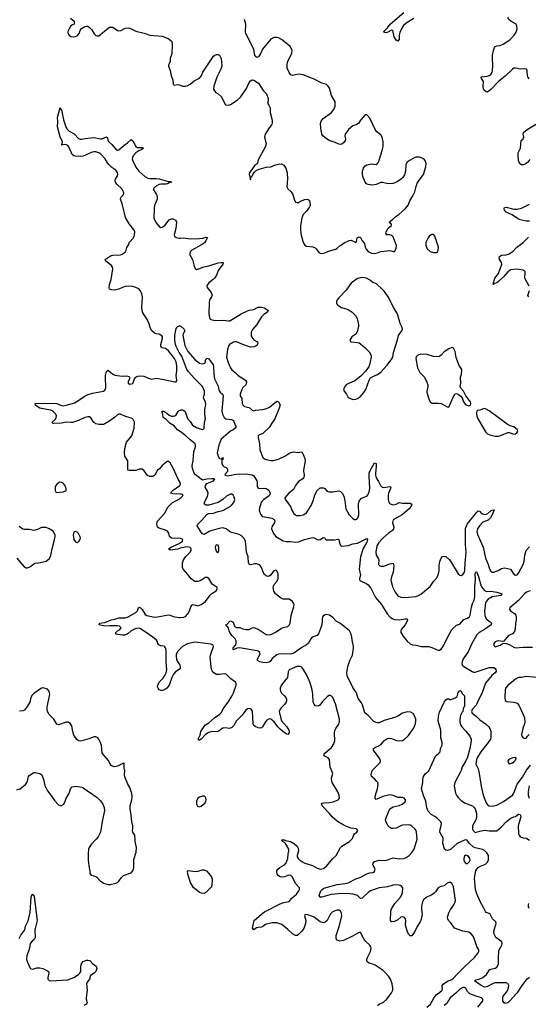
# Model space of a CAD drawing. Header units: inches. Extents: x 2134017 to 2292458, y 756222 to 916513.
# Tile 312 of 387: x 2247929 to 2254496, y 827865 to 840590. Entities that reach past the tile are written whole.
import ezdxf

# ---------------------------------------------------------------- set-up
doc = ezdxf.new("R2010")
doc.units = ezdxf.units.IN
doc.header["$MEASUREMENT"] = 0
for name, color, linetype in [('C2842', 7, 'Continuous'), ('C2843', 7, 'Continuous'), ('C2844', 7, 'Continuous'), ('C2852', 7, 'Continuous'), ('C2853', 7, 'Continuous'), ('C2854', 7, 'Continuous')]:
    doc.layers.add(name, color=color, linetype=linetype)

msp = doc.modelspace()

# ---------------------------------------------------------------- linework, layer by layer
at = {"layer": 'C2842', "color": 5}
for points, elevation in [([(2248915, 830000), (2248850, 829930), (2248827, 829893), (2248819, 829870), (2248811, 829810), (2248814, 829726), (2248826, 829630), (2248835, 829590), (2248835, 829555), (2248850, 829534), (2248910, 829516), (2248927, 829507), (2248970, 829460), (2249010, 829431), (2249070, 829415), (2249095, 829415), (2249170, 829429), (2249190, 829439), (2249210, 829457), (2249240, 829500), (2249270, 829528), (2249370, 829565), (2249390, 829590), (2249401, 829630), (2249403, 829737), (2249432, 829830), (2249437, 829890), (2249420, 829970), (2249418, 830000)], 320), ([(2247924, 828716), (2247943, 828757), (2247994, 828830), (2248004, 828876), (2248037, 828943), (2248063, 829050), (2248075, 829250), (2248090, 829288), (2248110, 829276), (2248116, 829256), (2248153, 828950), (2248126, 828830), (2248127, 828730), (2248116, 828704), (2248090, 828681), (2248066, 828650), (2248054, 828590), (2248021, 828490), (2248018, 828450), (2248022, 828430), (2248050, 828359), (2248070, 828330), (2248090, 828320), (2248110, 828322), (2248150, 828336), (2248190, 828338), (2248226, 828330), (2248290, 828300), (2248302, 828290), (2248306, 828270), (2248291, 828210), (2248291, 828190), (2248310, 828174), (2248330, 828168), (2248550, 828182), (2248630, 828210), (2248690, 828249), (2248707, 828270), (2248717, 828290), (2248719, 828350), (2248729, 828391), (2248750, 828418), (2248790, 828438), (2248810, 828437), (2248833, 828430), (2248870, 828393), (2248918, 828358), (2248927, 828330), (2248910, 828290), (2248892, 828268), (2248844, 828236), (2248832, 828190), (2248800, 828150), (2248792, 828130), (2248800, 828050), (2248789, 827950), (2248789, 827930), (2248798, 827890), (2248792, 827868), (2248758, 827850)], 280)]:
    msp.add_lwpolyline(points, dxfattribs=dict(at, elevation=elevation))
at = {"layer": 'C2843', "color": 5}
for points, elevation in [([(2249852, 840000), (2249850, 839990), (2249873, 839933), (2249885, 839870), (2249905, 839810), (2249910, 839756), (2249925, 839745), (2249970, 839750), (2249990, 839748), (2250000, 839744)], 320), ([(2250000, 834609), (2250000, 834610), (2249973, 834653), (2249910, 834796), (2249870, 834865), (2249850, 834879), (2249830, 834878), (2249810, 834864), (2249770, 834827), (2249735, 834785), (2249710, 834767), (2249675, 834705), (2249650, 834688), (2249630, 834685), (2249610, 834688), (2249580, 834700), (2249538, 834758), (2249510, 834779), (2249470, 834779), (2249430, 834764), (2249410, 834762), (2249342, 834762), (2249326, 834766), (2249327, 834890), (2249288, 834950), (2249280, 834990), (2249288, 835050), (2249310, 835130), (2249375, 835210), (2249406, 835310), (2249410, 835390), (2249390, 835430), (2249370, 835440), (2249285, 835465), (2249230, 835490), (2249210, 835491), (2249190, 835482), (2249153, 835447), (2249082, 835398), (2249030, 835366), (2249010, 835360), (2248950, 835358), (2248910, 835367), (2248886, 835386), (2248846, 835446), (2248830, 835456), (2248810, 835459), (2248770, 835447), (2248690, 835408), (2248610, 835386), (2248590, 835383), (2248530, 835388), (2248470, 835374), (2248366, 835370), (2248355, 835375), (2248349, 835390), (2248390, 835427), (2248402, 835450), (2248403, 835470), (2248395, 835490), (2248375, 835515), (2248353, 835533), (2248325, 835545), (2248189, 835570), (2248154, 835590), (2248134, 835610), (2248128, 835630), (2248147, 835633), (2248270, 835628), (2248365, 835635), (2248410, 835630), (2248470, 835603), (2248490, 835600), (2248530, 835606), (2248641, 835639), (2248760, 835720), (2248812, 835748), (2248870, 835763), (2249013, 835787), (2249030, 835800), (2249040, 835830), (2249042, 835870), (2249036, 835930), (2249038, 835990), (2249050, 836045), (2249070, 836059), (2249131, 836010), (2249156, 835996), (2249250, 835984), (2249310, 835986), (2249337, 835977), (2249346, 835970), (2249348, 835950), (2249330, 835910), (2249331, 835891), (2249350, 835878), (2249391, 835890), (2249411, 835949), (2249430, 835970), (2249456, 835984), (2249490, 835989), (2249530, 835984), (2249590, 835956), (2249630, 835946), (2249690, 835958), (2249790, 835940), (2249930, 835908), (2249950, 835911), (2249957, 835930), (2249950, 835990), (2249958, 836050), (2249959, 836110), (2249948, 836170), (2249927, 836210), (2249850, 836311), (2249830, 836329), (2249810, 836339), (2249768, 836348), (2249758, 836358), (2249753, 836370), (2249752, 836390), (2249772, 836472), (2249772, 836490), (2249765, 836505), (2249730, 836525), (2249690, 836530), (2249670, 836539), (2249636, 836570), (2249617, 836597), (2249599, 836659), (2249576, 836716), (2249516, 836810), (2249506, 836870), (2249513, 837010), (2249505, 837050), (2249486, 837090), (2249466, 837110), (2249429, 837129), (2249390, 837141), (2249350, 837147), (2249297, 837143), (2249267, 837133), (2249210, 837105), (2249150, 837093), (2249110, 837097), (2249090, 837109), (2249085, 837125), (2249087, 837167), (2249108, 837232), (2249125, 837315), (2249130, 837370), (2249126, 837390), (2249114, 837414), (2249043, 837470), (2249033, 837490), (2249110, 837541), (2249133, 837547), (2249230, 837552), (2249250, 837559), (2249290, 837585), (2249305, 837610), (2249313, 837647), (2249331, 837670), (2249346, 837714), (2249398, 837770), (2249409, 837790), (2249413, 837810), (2249414, 837850), (2249408, 837870), (2249341, 837950), (2249294, 838034), (2249284, 838090), (2249252, 838210), (2249229, 838270), (2249234, 838290), (2249269, 838330), (2249272, 838350), (2249267, 838370), (2249250, 838399), (2249183, 838463), (2249168, 838490), (2249163, 838510), (2249166, 838530), (2249190, 838571), (2249194, 838590), (2249190, 838615), (2249170, 838645), (2249119, 838679), (2249079, 838719), (2249061, 838741), (2249032, 838792), (2248978, 838850), (2248950, 838868), (2248910, 838881), (2248890, 838882), (2248864, 838876), (2248750, 838827), (2248710, 838821), (2248645, 838825), (2248629, 838829), (2248608, 838848), (2248565, 838945), (2248550, 838963), (2248530, 838972), (2248505, 838975), (2248470, 838968), (2248479, 838981), (2248481, 839010), (2248450, 839076), (2248416, 839204), (2248420, 839270), (2248415, 839330), (2248435, 839390), (2248450, 839454), (2248462, 839430), (2248470, 839425), (2248495, 839295), (2248519, 839219), (2248537, 839177), (2248567, 839147), (2248633, 839113), (2248690, 839053), (2248710, 839045), (2248730, 839045), (2248770, 839055), (2248890, 839067), (2248971, 839049), (2248990, 839052), (2249050, 839075), (2249061, 839061), (2249068, 839030), (2249082, 839010), (2249117, 838977), (2249170, 838915), (2249190, 838903), (2249210, 838908), (2249275, 838965), (2249323, 838997), (2249370, 839042), (2249390, 839025), (2249430, 838949), (2249450, 838940), (2249510, 838938), (2249526, 838930), (2249508, 838910), (2249466, 838894), (2249430, 838870), (2249394, 838830), (2249386, 838810), (2249383, 838790), (2249390, 838765), (2249430, 838684), (2249468, 838630), (2249543, 838563), (2249582, 838542), (2249610, 838537), (2249690, 838539), (2249730, 838535), (2249850, 838499), (2249878, 838498), (2249891, 838491), (2249857, 838483), (2249839, 838470), (2249816, 838464), (2249750, 838463), (2249730, 838458), (2249684, 838436), (2249657, 838410), (2249655, 838390), (2249695, 838330), (2249705, 838305), (2249703, 838270), (2249671, 838189), (2249665, 838150), (2249663, 838030), (2249670, 838002), (2249690, 837963), (2249730, 837915), (2249750, 837905), (2249770, 837907), (2249804, 837930), (2249858, 838002), (2249890, 838017), (2249910, 838018), (2249940, 838000), (2249948, 837988), (2249952, 837972), (2249946, 837890), (2249923, 837810), (2249927, 837790), (2249950, 837774), (2249990, 837766), (2250000, 837767)], 280), ([(2250000, 836273), (2249989, 836290), (2249950, 836366), (2249941, 836390), (2249931, 836450), (2249934, 836514), (2249950, 836598), (2249970, 836623), (2249990, 836634), (2250000, 836633)], 260), ([(2250000, 835266), (2249967, 835290), (2249922, 835342), (2249870, 835370), (2249822, 835422), (2249782, 835450), (2249778, 835490), (2249767, 835513), (2249769, 835531), (2249790, 835531), (2249800, 835520), (2249830, 835506), (2249859, 835479), (2249888, 835468), (2249910, 835466), (2249931, 835469), (2249950, 835482), (2249974, 835526), (2249990, 835540), (2250000, 835544)], 260), ([(2250000, 834458), (2249910, 834463), (2249882, 834470), (2249890, 834490), (2249910, 834510), (2249995, 834570), (2250000, 834580)], 280), ([(2250000, 833885), (2249889, 833890), (2249863, 833910), (2249854, 833954), (2249838, 833978), (2249813, 833993), (2249730, 834018), (2249710, 834030), (2249700, 834070), (2249708, 834110), (2249798, 834210), (2249841, 834290), (2249902, 834350), (2249970, 834385), (2250000, 834405)], 280), ([(2247890, 833631), (2247990, 833514), (2248010, 833504), (2248030, 833504), (2248070, 833524), (2248110, 833559), (2248130, 833567), (2248170, 833571), (2248270, 833594), (2248314, 833626), (2248332, 833668), (2248348, 833750), (2248376, 833850), (2248386, 833910), (2248385, 833930), (2248369, 833969), (2248359, 833979), (2248310, 834009), (2248270, 834026), (2248250, 834029), (2248210, 834026), (2248157, 834003), (2248110, 833990), (2248050, 834002), (2247990, 834000), (2247970, 834007), (2247921, 834041)], 320), ([(2250000, 833758), (2249970, 833749), (2249870, 833733), (2249850, 833750), (2249874, 833770), (2249996, 833824), (2250000, 833827)], 280), ([(2250000, 832209), (2249987, 832190), (2249940, 832160), (2249913, 832130), (2249893, 832090), (2249857, 831990), (2249827, 831950), (2249790, 831927), (2249770, 831921), (2249750, 831922), (2249730, 831930), (2249715, 831950), (2249710, 831970), (2249712, 831990), (2249730, 832030), (2249780, 832080), (2249805, 832115), (2249821, 832150), (2249828, 832190), (2249821, 832290), (2249820, 832440), (2249813, 832473), (2249805, 832485), (2249793, 832493), (2249750, 832500), (2249726, 832510), (2249712, 832530), (2249708, 832550), (2249695, 832570), (2249650, 832610), (2249550, 832680), (2249490, 832719), (2249470, 832727), (2249430, 832720), (2249394, 832706), (2249367, 832690), (2249330, 832656), (2249310, 832646), (2249283, 832637), (2249250, 832635), (2249169, 832650), (2249171, 832670), (2249190, 832690), (2249222, 832710), (2249237, 832730), (2249217, 832750), (2249190, 832755), (2249090, 832757), (2249030, 832750), (2248954, 832770), (2248958, 832790), (2249030, 832800), (2249110, 832834), (2249158, 832842), (2249210, 832858), (2249290, 832860), (2249328, 832872), (2249430, 832930), (2249450, 832950), (2249463, 832990), (2249470, 832999), (2249490, 832987), (2249510, 832967), (2249550, 832903), (2249570, 832892), (2249670, 832868), (2249710, 832872), (2249850, 832898), (2249870, 832895), (2249910, 832878), (2249990, 832864), (2250000, 832865)], 280), ([(2250000, 832461), (2249969, 832430), (2249951, 832390), (2249949, 832370), (2249955, 832315), (2249995, 832250), (2250000, 832238)], 280), ([(2249418, 830000), (2249414, 830050), (2249390, 830088), (2249384, 830110), (2249389, 830131), (2249389, 830171), (2249375, 830230), (2249369, 830310), (2249354, 830390), (2249357, 830430), (2249377, 830510), (2249380, 830550), (2249377, 830590), (2249350, 830669), (2249325, 830710), (2249286, 830806), (2249283, 830830), (2249286, 830890), (2249279, 830910), (2249277, 830977), (2249270, 830988), (2249262, 830978), (2249190, 830944), (2249150, 830935), (2249121, 830941), (2249110, 830950), (2249097, 830970), (2249077, 831017), (2248993, 831110), (2248984, 831210), (2248974, 831250), (2248952, 831290), (2248932, 831312), (2248910, 831321), (2248890, 831321), (2248823, 831297), (2248732, 831272), (2248710, 831268), (2248690, 831270), (2248666, 831286), (2248630, 831344), (2248616, 831390), (2248603, 831463), (2248584, 831490), (2248554, 831510), (2248531, 831511), (2248430, 831478), (2248410, 831487), (2248368, 831550), (2248308, 831610), (2248288, 831648), (2248283, 831670), (2248284, 831710), (2248318, 831870), (2248310, 831914), (2248290, 831938), (2248230, 831954), (2248210, 831951), (2248110, 831880), (2248090, 831860), (2248072, 831830), (2248058, 831770), (2248026, 831714), (2247990, 831666), (2247970, 831657), (2247927, 831653)], 320), ([(2247890, 830635), (2247937, 830650), (2248007, 830710), (2248021, 830730), (2248031, 830750), (2248041, 830810), (2248050, 830823), (2248110, 830859), (2248130, 830861), (2248190, 830850), (2248215, 830830), (2248238, 830770), (2248254, 830694), (2248290, 830626), (2248333, 830570), (2248378, 830498), (2248430, 830443), (2248450, 830435), (2248470, 830434), (2248497, 830450), (2248518, 830490), (2248530, 830530), (2248567, 830590), (2248586, 830650), (2248606, 830674), (2248650, 830683), (2248730, 830673), (2248750, 830664), (2248930, 830537), (2248974, 830494), (2249004, 830450), (2249020, 830410), (2249022, 830370), (2248992, 830230), (2248972, 830088), (2248942, 830030), (2248915, 830000)], 320)]:
    msp.add_lwpolyline(points, dxfattribs=dict(at, elevation=elevation))
at = {"layer": 'C2843', "color": 5, "elevation": 320}
for points in [[(2248448, 834612), (2248411, 834590), (2248397, 834570), (2248387, 834550), (2248385, 834505), (2248391, 834490), (2248410, 834479), (2248490, 834487), (2248510, 834495), (2248529, 834510), (2248531, 834530), (2248510, 834575), (2248490, 834598), (2248470, 834609)], [(2248650, 833974), (2248634, 833970), (2248624, 833956), (2248618, 833930), (2248630, 833874), (2248650, 833842), (2248670, 833832), (2248690, 833842), (2248698, 833850), (2248715, 833890), (2248710, 833906), (2248688, 833950), (2248670, 833968)]]:
    msp.add_lwpolyline(points, close=True, dxfattribs=at)
at = {"layer": 'C2844', "color": 5, "elevation": 320}
msp.add_lwpolyline([(2248585, 840610), (2248632, 840570), (2248634, 840530), (2248610, 840522), (2248590, 840509), (2248570, 840482), (2248550, 840438), (2248550, 840422), (2248559, 840399), (2248570, 840383), (2248590, 840371), (2248630, 840368), (2248650, 840371), (2248670, 840381), (2248696, 840410), (2248709, 840451), (2248726, 840474), (2248770, 840501), (2248790, 840506), (2248810, 840505), (2248832, 840490), (2248860, 840460), (2248890, 840406), (2248910, 840386), (2248930, 840379), (2248950, 840383), (2248970, 840394), (2249030, 840447), (2249090, 840491), (2249130, 840495), (2249190, 840451), (2249206, 840446), (2249235, 840450), (2249290, 840478), (2249330, 840483), (2249350, 840479), (2249430, 840443), (2249535, 840415), (2249610, 840390), (2249770, 840376), (2249848, 840348), (2249860, 840340), (2249891, 840310), (2249899, 840290), (2249899, 840270), (2249892, 840148), (2249870, 840090), (2249870, 840050), (2249853, 840010), (2249852, 840000)], dxfattribs=at)
at = {"layer": 'C2852', "color": 5}
for points, elevation in [([(2252550, 827850), (2252571, 827869), (2252625, 827895), (2252671, 827930), (2252728, 828012), (2252745, 828050), (2252748, 828072), (2252740, 828130), (2252715, 828190), (2252690, 828230), (2252642, 828282), (2252621, 828301), (2252519, 828370), (2252474, 828390), (2252439, 828399), (2252421, 828410), (2252412, 828430), (2252412, 828450), (2252418, 828470), (2252459, 828550), (2252467, 828590), (2252461, 828610), (2252448, 828630), (2252398, 828678), (2252373, 828710), (2252330, 828794), (2252310, 828793), (2252219, 828741), (2252110, 828692), (2252063, 828683), (2252050, 828684), (2252030, 828693), (2252017, 828717), (2252014, 828754), (2252056, 828884), (2252088, 829010), (2252085, 829045), (2252071, 829071), (2252050, 829081), (2252030, 829082), (2251990, 829071), (2251964, 829056), (2251944, 829036), (2251898, 828950), (2251873, 828927), (2251850, 828920), (2251810, 828930), (2251731, 828991), (2251710, 829000), (2251635, 829025), (2251610, 829023), (2251608, 829010), (2251622, 828950), (2251618, 828910), (2251608, 828872), (2251596, 828844), (2251570, 828810), (2251530, 828766), (2251510, 828756), (2251490, 828756), (2251450, 828776), (2251392, 828832), (2251315, 828895), (2251250, 828918), (2251190, 828918), (2251117, 828903), (2251103, 828897), (2251070, 828870), (2251050, 828861), (2251010, 828860), (2250985, 828855), (2250950, 828830), (2250933, 828850), (2250957, 828950), (2251050, 829032), (2251090, 829062), (2251290, 829162), (2251339, 829181), (2251410, 829194), (2251444, 829236), (2251505, 829290), (2251533, 829330), (2251541, 829350), (2251542, 829370), (2251490, 829428), (2251452, 829510), (2251430, 829529), (2251410, 829533), (2251390, 829531), (2251347, 829513), (2251310, 829507), (2251290, 829512), (2251270, 829527), (2251255, 829550), (2251249, 829570), (2251250, 829590), (2251261, 829610), (2251288, 829632), (2251350, 829669), (2251370, 829694), (2251389, 829750), (2251395, 829805), (2251406, 829850), (2251403, 829870), (2251363, 829943), (2251350, 829958), (2251324, 829970), (2251315, 829990), (2251350, 829992), (2251363, 829983), (2251424, 829970), (2251479, 829939), (2251510, 829911), (2251524, 829884), (2251530, 829850), (2251512, 829790), (2251513, 829770), (2251524, 829750), (2251544, 829730), (2251570, 829710), (2251610, 829690), (2251710, 829658), (2251770, 829625), (2251810, 829612), (2251850, 829622), (2251892, 829650), (2251974, 829750), (2252016, 829790), (2252070, 829891), (2252089, 829910), (2252186, 829970), (2252209, 829990), (2252218, 830000)], 280), ([(2253187, 827830), (2253231, 827869), (2253274, 827946), (2253305, 827990), (2253350, 828017), (2253385, 828050), (2253389, 828070), (2253383, 828090), (2253384, 828110), (2253395, 828125), (2253454, 828166), (2253510, 828186), (2253530, 828202), (2253580, 828260), (2253670, 828350), (2253802, 828470), (2253850, 828530), (2253856, 828550), (2253855, 828570), (2253830, 828614), (2253797, 828717), (2253785, 828745), (2253758, 828778), (2253730, 828797), (2253650, 828811), (2253543, 828850), (2253497, 828917), (2253466, 828950), (2253455, 828970), (2253452, 828992), (2253470, 829047), (2253490, 829090), (2253535, 829150), (2253553, 829190), (2253554, 829210), (2253535, 829355), (2253528, 829390), (2253510, 829426), (2253490, 829440), (2253470, 829440), (2253449, 829431), (2253410, 829395), (2253357, 829383), (2253331, 829370), (2253299, 829321), (2253280, 829300), (2253250, 829281), (2253175, 829245), (2253144, 829216), (2253129, 829190), (2253116, 829130), (2253117, 829090), (2253127, 829030), (2253109, 828950), (2253101, 828930), (2253063, 828870), (2253030, 828806), (2252990, 828749), (2252970, 828749), (2252950, 828773), (2252930, 828813), (2252911, 828889), (2252913, 828953), (2252909, 828970), (2252891, 828991), (2252870, 828996), (2252850, 828990), (2252810, 828956), (2252770, 828937), (2252730, 828933), (2252718, 828950), (2252722, 829070), (2252730, 829101), (2252773, 829170), (2252845, 829250), (2252857, 829270), (2252872, 829310), (2252875, 829370), (2252864, 829390), (2252842, 829402), (2252827, 829407), (2252770, 829408), (2252678, 829382), (2252570, 829372), (2252458, 829330), (2252430, 829311), (2252370, 829253), (2252350, 829239), (2252330, 829232), (2252291, 829270), (2252277, 829277), (2252230, 829289), (2252190, 829293), (2252090, 829296), (2251950, 829283), (2251830, 829250), (2251809, 829250), (2251794, 829270), (2251816, 829330), (2251833, 829350), (2251855, 829365), (2252027, 829413), (2252130, 829425), (2252170, 829435), (2252270, 829487), (2252332, 829510), (2252409, 829551), (2252450, 829565), (2252490, 829570), (2252510, 829583), (2252520, 829610), (2252490, 829670), (2252492, 829690), (2252510, 829710), (2252570, 829730), (2252650, 829724), (2252750, 829758), (2252830, 829744), (2252889, 829751), (2252918, 829762), (2252958, 829790), (2252993, 829827), (2253024, 829870), (2253061, 829999), (2253061, 830000)], 260), ([(2254512, 828210), (2254470, 828181), (2254412, 828108), (2254349, 828010), (2254250, 827902), (2254230, 827886), (2254198, 827878), (2254184, 827884), (2254167, 827907), (2254165, 827950), (2254170, 827970), (2254216, 828024), (2254237, 828063), (2254245, 828110), (2254233, 828133), (2254210, 828142), (2254070, 828145), (2254044, 828136), (2253959, 828090), (2253930, 828089), (2253889, 828109), (2253803, 828170), (2253820, 828180), (2253870, 828195), (2253910, 828212), (2253957, 828250), (2253995, 828310), (2254010, 828319), (2254070, 828333), (2254090, 828346), (2254100, 828360), (2254113, 828390), (2254109, 828470), (2254116, 828550), (2254121, 828570), (2254153, 828630), (2254157, 828650), (2254152, 828672), (2254075, 828730), (2254053, 828770), (2254052, 828810), (2254083, 828910), (2254078, 828930), (2254032, 828972), (2254002, 829030), (2253990, 829040), (2253953, 829053), (2253943, 829063), (2253922, 829110), (2253874, 829194), (2253830, 829295), (2253813, 829350), (2253803, 829490), (2253809, 829550), (2253820, 829590), (2253830, 829610), (2253850, 829632), (2253879, 829650), (2253942, 829678), (2253964, 829696), (2253981, 829730), (2253981, 829790), (2253962, 829822), (2253932, 829852), (2253905, 829865), (2253810, 829887), (2253790, 829897), (2253731, 829950), (2253706, 829986), (2253691, 829991), (2253670, 829985), (2253578, 829942), (2253490, 829865), (2253450, 829855), (2253430, 829858), (2253413, 829870), (2253394, 829950), (2253397, 830000)], 240), ([(2254489, 830000), (2254510, 829987)], 240), ([(2254498, 829170), (2254492, 829150), (2254492, 829130), (2254501, 829110)], 240), ([(2253843, 827830), (2253907, 827910), (2253909, 827930), (2253902, 827942), (2253891, 827951), (2253810, 827975), (2253742, 828002), (2253712, 828030), (2253690, 828071), (2253670, 828083), (2253650, 828083), (2253610, 828060), (2253560, 828010), (2253489, 827950), (2253464, 827916), (2253446, 827874), (2253410, 827849)], 260)]:
    msp.add_lwpolyline(points, dxfattribs=dict(at, elevation=elevation))
for points, elevation in [([(2253690, 829793), (2253670, 829779), (2253662, 829750), (2253662, 829730), (2253670, 829705), (2253690, 829685), (2253710, 829686), (2253735, 829710), (2253744, 829730), (2253742, 829750), (2253730, 829770), (2253710, 829786)], 260), ([(2250310, 829600), (2250282, 829598), (2250230, 829581), (2250190, 829576), (2250110, 829589), (2250093, 829587), (2250095, 829550), (2250121, 829470), (2250136, 829430), (2250162, 829390), (2250250, 829314), (2250270, 829305), (2250310, 829301), (2250342, 829318), (2250411, 829390), (2250416, 829410), (2250417, 829477), (2250410, 829510), (2250394, 829534), (2250350, 829585)], 320)]:
    msp.add_lwpolyline(points, close=True, dxfattribs=dict(at, elevation=elevation))
at = {"layer": 'C2853', "color": 5}
for points, elevation in [([(2250000, 839744), (2250032, 839732), (2250070, 839730), (2250090, 839736), (2250130, 839758), (2250180, 839800), (2250250, 839836), (2250270, 839858), (2250295, 839910), (2250353, 840000)], 320), ([(2250538, 840000), (2250539, 839990), (2250525, 839950), (2250474, 839846), (2250436, 839730), (2250432, 839692), (2250443, 839670), (2250461, 839650), (2250490, 839633), (2250530, 839596), (2250588, 839488), (2250626, 839486), (2250650, 839494), (2250738, 839550), (2250778, 839590), (2250858, 839702), (2250890, 839778), (2250910, 839801), (2250930, 839811), (2250951, 839810), (2251011, 839770), (2251074, 839674), (2251116, 839630), (2251138, 839570), (2251137, 839543), (2251127, 839510), (2251145, 839485), (2251161, 839450), (2251163, 839390), (2251188, 839290), (2251190, 839250), (2251182, 839230), (2251149, 839191), (2251099, 839110), (2251091, 839070), (2251110, 838990), (2251108, 838970), (2251097, 838943), (2251010, 838778), (2251001, 838739), (2250993, 838727), (2250966, 838710), (2250895, 838610), (2250891, 838590), (2250905, 838550), (2250905, 838530), (2250910, 838522), (2250912, 838550), (2250930, 838568), (2250942, 838598), (2250959, 838621), (2250981, 838639), (2251023, 838657), (2251110, 838682), (2251170, 838687), (2251230, 838714), (2251270, 838722), (2251310, 838728), (2251338, 838710), (2251364, 838670), (2251382, 838610), (2251385, 838535), (2251379, 838430), (2251390, 838405), (2251428, 838370), (2251455, 838330), (2251471, 838270), (2251490, 838231), (2251510, 838225), (2251530, 838228), (2251556, 838244), (2251610, 838266), (2251650, 838271), (2251670, 838251), (2251677, 838230), (2251679, 838190), (2251671, 838170), (2251630, 838115), (2251587, 838073), (2251570, 838030), (2251556, 837924), (2251555, 837870), (2251564, 837804), (2251590, 837710), (2251610, 837676), (2251630, 837664), (2251714, 837654), (2251743, 837643), (2251763, 837623), (2251790, 837583), (2251810, 837573), (2251830, 837570), (2251870, 837576), (2251930, 837603), (2252010, 837626), (2252030, 837636), (2252065, 837670), (2252128, 837712), (2252184, 837736), (2252210, 837739), (2252270, 837711), (2252277, 837723), (2252287, 837770), (2252310, 837784), (2252330, 837776), (2252350, 837731), (2252379, 837699), (2252391, 837650), (2252404, 837624), (2252430, 837596), (2252470, 837571), (2252512, 837568), (2252550, 837576), (2252590, 837594), (2252706, 837606), (2252739, 837599), (2252750, 837592), (2252770, 837592), (2252790, 837632), (2252795, 837670), (2252765, 837750), (2252750, 837782), (2252730, 837802), (2252710, 837808), (2252668, 837810), (2252658, 837830), (2252662, 837850), (2252685, 837895), (2252710, 837911), (2252729, 837930), (2252728, 837948), (2252710, 837958), (2252705, 837970), (2252719, 837990), (2252738, 838002), (2252789, 838050), (2252826, 838074), (2252910, 838148), (2252946, 838194), (2252968, 838250), (2253006, 838314), (2253030, 838365), (2253047, 838433), (2253063, 838477), (2253085, 838515), (2253131, 838570), (2253141, 838590), (2253172, 838690), (2253175, 838730), (2253162, 838770), (2253145, 838790), (2253090, 838811), (2253050, 838813), (2253030, 838808), (2252970, 838776), (2252930, 838748), (2252918, 838730), (2252914, 838710), (2252910, 838630), (2252897, 838583), (2252875, 838550), (2252854, 838530), (2252793, 838490), (2252750, 838474), (2252710, 838469), (2252670, 838472), (2252610, 838486), (2252590, 838484), (2252530, 838459), (2252490, 838453), (2252430, 838459), (2252408, 838470), (2252390, 838490), (2252380, 838510), (2252365, 838550), (2252355, 838590), (2252356, 838630), (2252368, 838670), (2252390, 838700), (2252410, 838714), (2252470, 838726), (2252530, 838719), (2252550, 838730), (2252563, 838750), (2252575, 838785), (2252610, 838899), (2252621, 838950), (2252620, 839010), (2252610, 839070), (2252590, 839100), (2252541, 839141), (2252517, 839170), (2252450, 839318), (2252410, 839359), (2252390, 839359), (2252330, 839290), (2252305, 839250), (2252283, 839237), (2252230, 839218), (2252175, 839170), (2252133, 839110), (2252128, 839090), (2252135, 839050), (2252131, 839030), (2252110, 838999), (2252090, 838981), (2252070, 838976), (2252050, 838981), (2252003, 839003), (2251924, 839030), (2251890, 839050), (2251844, 839090), (2251830, 839110), (2251815, 839190), (2251813, 839247), (2251822, 839278), (2251847, 839313), (2251956, 839390), (2251984, 839430), (2252002, 839470), (2252000, 839530), (2251956, 839610), (2251930, 839704), (2251912, 839732), (2251890, 839750), (2251828, 839768), (2251730, 839822), (2251590, 839876), (2251530, 839884), (2251450, 839867), (2251430, 839875), (2251410, 839905), (2251384, 839964), (2251381, 840000)], 320), ([(2254507, 839827), (2254491, 839851), (2254485, 839870), (2254481, 839930), (2254471, 839951), (2254450, 839956), (2254390, 839952), (2254330, 839963), (2254310, 839962), (2254290, 839950), (2254199, 839861), (2254109, 839791), (2254010, 839688), (2253970, 839654), (2253950, 839656), (2253921, 839681), (2253916, 839690), (2253911, 839730), (2253918, 839790), (2253890, 839830), (2253889, 839850), (2253970, 839860), (2253990, 839867), (2254010, 839883), (2254028, 839910), (2254034, 839930), (2254038, 840000)], 280), ([(2254516, 838784), (2254491, 838749), (2254470, 838730), (2254435, 838715), (2254410, 838713), (2254388, 838728), (2254368, 838770), (2254365, 838830), (2254367, 838867), (2254394, 838930), (2254403, 839030), (2254431, 839050), (2254438, 839070), (2254428, 839110), (2254434, 839130), (2254479, 839170), (2254630, 839260)], 280), ([(2254510, 837987), (2254470, 837986), (2254390, 838001), (2254369, 838010), (2254288, 838068), (2254210, 838104), (2254190, 838130), (2254185, 838150), (2254190, 838164), (2254210, 838166), (2254310, 838141), (2254350, 838141), (2254410, 838155), (2254510, 838205)], 280), ([(2250000, 837767), (2250050, 837769), (2250130, 837757), (2250250, 837762), (2250294, 837766), (2250337, 837777), (2250355, 837775), (2250333, 837730), (2250313, 837707), (2250278, 837682), (2250150, 837611), (2250132, 837590), (2250126, 837574), (2250125, 837550), (2250158, 837490), (2250183, 837403), (2250195, 837375), (2250210, 837362), (2250230, 837364), (2250305, 837395), (2250370, 837409), (2250490, 837447), (2250530, 837453), (2250554, 837450), (2250552, 837430), (2250492, 837348), (2250470, 837290), (2250450, 837255), (2250428, 837232), (2250370, 837190), (2250346, 837150), (2250348, 837130), (2250402, 837062), (2250414, 837030), (2250407, 837010), (2250381, 836970), (2250374, 836926), (2250369, 836790), (2250380, 836740), (2250390, 836721), (2250410, 836710), (2250463, 836703), (2250550, 836707), (2250630, 836696), (2250641, 836699), (2250790, 836788), (2250870, 836828), (2250890, 836835), (2250950, 836843), (2250990, 836866), (2251010, 836873), (2251054, 836874), (2251088, 836868), (2251136, 836830), (2251127, 836810), (2251082, 836778), (2251052, 836748), (2250990, 836650), (2250936, 836584), (2250919, 836550), (2250919, 836510), (2250926, 836486), (2250950, 836454), (2250991, 836430), (2250999, 836419), (2251003, 836410), (2250995, 836385), (2250978, 836370), (2250958, 836362), (2250910, 836359), (2250830, 836382), (2250730, 836425), (2250710, 836428), (2250690, 836424), (2250639, 836390), (2250627, 836370), (2250613, 836327), (2250601, 836230), (2250619, 836159), (2250650, 836090), (2250666, 836066), (2250711, 836031), (2250750, 835990), (2250843, 835930), (2250859, 835910), (2250847, 835870), (2250810, 835836), (2250795, 835810), (2250775, 835750), (2250776, 835730), (2250795, 835695), (2250803, 835630), (2250811, 835611), (2250830, 835590), (2250890, 835576), (2250930, 835544), (2250950, 835537), (2250975, 835545), (2251070, 835554), (2251115, 835565), (2251156, 835584), (2251250, 835661), (2251270, 835651), (2251290, 835611), (2251281, 835570), (2251222, 835430), (2251183, 835377), (2251156, 835324), (2251070, 835242), (2251018, 835222), (2251009, 835211), (2251008, 835190), (2251024, 835110), (2251029, 835030), (2251070, 834930), (2251090, 834914), (2251113, 834907), (2251170, 834895), (2251205, 834895), (2251270, 834910), (2251351, 834949), (2251418, 834990), (2251466, 835006), (2251523, 834997), (2251570, 835005), (2251590, 834972), (2251610, 834918), (2251614, 834890), (2251593, 834770), (2251593, 834750), (2251604, 834710), (2251603, 834690), (2251595, 834670), (2251583, 834657), (2251530, 834620), (2251510, 834599), (2251489, 834570), (2251463, 834517), (2251404, 834470), (2251354, 834410), (2251357, 834390), (2251381, 834361), (2251428, 834290), (2251444, 834250), (2251470, 834209), (2251490, 834190), (2251504, 834184), (2251550, 834182), (2251590, 834193), (2251630, 834217), (2251650, 834241), (2251693, 834310), (2251718, 834370), (2251740, 834450), (2251770, 834504), (2251810, 834538), (2251850, 834540), (2251867, 834530), (2251890, 834505), (2251910, 834493), (2251930, 834488), (2251970, 834488), (2252050, 834500), (2252072, 834492), (2252092, 834472), (2252113, 834433), (2252129, 834370), (2252141, 834270), (2252181, 834190), (2252230, 834142), (2252250, 834130), (2252270, 834130), (2252284, 834136), (2252295, 834150), (2252307, 834190), (2252304, 834330), (2252313, 834367), (2252338, 834402), (2252364, 834416), (2252410, 834430), (2252430, 834454), (2252443, 834490), (2252449, 834530), (2252439, 834690), (2252442, 834730), (2252450, 834754), (2252510, 834864), (2252530, 834856), (2252533, 834813), (2252521, 834730), (2252522, 834702), (2252533, 834670), (2252562, 834622), (2252587, 834570), (2252609, 834549), (2252630, 834545), (2252710, 834558), (2252721, 834550), (2252718, 834530), (2252692, 834470), (2252686, 834446), (2252687, 834387), (2252695, 834355), (2252702, 834342), (2252713, 834333), (2252750, 834322), (2252790, 834328), (2252830, 834351), (2252870, 834342), (2252970, 834340), (2252991, 834330), (2252987, 834310), (2252957, 834270), (2252869, 834191), (2252750, 834125), (2252743, 834090), (2252758, 834030), (2252754, 834006), (2252743, 833990), (2252690, 833956), (2252617, 833890), (2252566, 833834), (2252542, 833790), (2252526, 833710), (2252533, 833670), (2252558, 833630), (2252564, 833610), (2252563, 833550), (2252577, 833530), (2252590, 833526), (2252630, 833527), (2252710, 833559), (2252750, 833566), (2252761, 833530), (2252750, 833450), (2252730, 833390), (2252722, 833350), (2252728, 833310), (2252748, 833252), (2252775, 833190), (2252810, 833146), (2252850, 833127), (2252903, 833123), (2253043, 833137), (2253070, 833144), (2253110, 833166), (2253230, 833264), (2253270, 833328), (2253310, 833373), (2253331, 833410), (2253346, 833466), (2253346, 833534), (2253353, 833587), (2253370, 833630), (2253390, 833654), (2253410, 833656), (2253430, 833651), (2253474, 833614), (2253493, 833590), (2253591, 833430), (2253610, 833411), (2253630, 833405), (2253650, 833418), (2253670, 833452), (2253675, 833470), (2253679, 833570), (2253691, 833651), (2253693, 833710), (2253684, 833810), (2253683, 833990), (2253686, 834014), (2253706, 834070), (2253830, 834227), (2253850, 834241), (2253870, 834232), (2253892, 834210), (2253930, 834197), (2253950, 834199), (2253972, 834208), (2254010, 834242), (2254030, 834253), (2254055, 834255), (2254030, 834190), (2254008, 834150), (2253977, 834123), (2253910, 834094), (2253865, 834050), (2253839, 834010), (2253830, 833970), (2253842, 833930), (2253914, 833774), (2253942, 833630), (2253978, 833550), (2253993, 833493), (2254010, 833462), (2254030, 833450), (2254050, 833450), (2254105, 833470), (2254150, 833498), (2254190, 833508), (2254268, 833488), (2254310, 833425), (2254330, 833411), (2254350, 833415), (2254370, 833435), (2254431, 833550), (2254442, 833590), (2254450, 833671), (2254468, 833732), (2254510, 833779)], 280), ([(2254507, 837147), (2254453, 837250), (2254452, 837272), (2254457, 837310), (2254454, 837334), (2254445, 837345), (2254430, 837353), (2254345, 837365), (2254270, 837356), (2254230, 837329), (2254180, 837270), (2254110, 837208), (2254090, 837191), (2254060, 837180), (2254046, 837166), (2254044, 837170), (2254064, 837250), (2254110, 837310), (2254153, 837430), (2254150, 837450), (2254122, 837490), (2254118, 837510), (2254123, 837530), (2254150, 837547), (2254210, 837550), (2254250, 837564), (2254300, 837600), (2254347, 837650), (2254397, 837683), (2254428, 837710), (2254499, 837781)], 280), ([(2254504, 837010), (2254490, 837026), (2254511, 837090)], 280), ([(2250000, 836633), (2250010, 836631), (2250051, 836590), (2250059, 836570), (2250039, 836530), (2250036, 836510), (2250060, 836380), (2250102, 836302), (2250190, 836198), (2250250, 836151), (2250290, 836141), (2250318, 836150), (2250328, 836170), (2250328, 836190), (2250335, 836205), (2250350, 836215), (2250370, 836207), (2250425, 836130), (2250432, 836110), (2250434, 836010), (2250446, 835950), (2250490, 835855), (2250502, 835802), (2250517, 835777), (2250546, 835750), (2250557, 835730), (2250540, 835530), (2250546, 835490), (2250569, 835449), (2250590, 835433), (2250663, 835423), (2250690, 835412), (2250712, 835351), (2250724, 835330), (2250711, 835310), (2250685, 835290), (2250649, 835271), (2250530, 835170), (2250498, 835090), (2250480, 834990), (2250490, 834951), (2250510, 834921), (2250530, 834914), (2250542, 834918), (2250546, 834930), (2250552, 834930), (2250554, 834910), (2250538, 834902), (2250540, 834850), (2250550, 834827), (2250570, 834811), (2250590, 834807), (2250599, 834799), (2250607, 834790), (2250613, 834770), (2250610, 834750), (2250579, 834710), (2250582, 834702), (2250610, 834696), (2250750, 834721), (2250870, 834718), (2250930, 834709), (2250954, 834694), (2250991, 834630), (2250996, 834610), (2250995, 834555), (2251010, 834536), (2251030, 834532), (2251090, 834537), (2251110, 834533), (2251144, 834510), (2251164, 834470), (2251157, 834450), (2251140, 834430), (2251075, 834385), (2251055, 834365), (2251047, 834350), (2251024, 834276), (2251023, 834250), (2251038, 834198), (2251056, 834176), (2251070, 834168), (2251186, 834146), (2251216, 834130), (2251222, 834110), (2251218, 834090), (2251185, 834035), (2251182, 834010), (2251205, 833950), (2251234, 833910), (2251330, 833853), (2251370, 833847), (2251427, 833847), (2251490, 833836), (2251530, 833841), (2251606, 833874), (2251710, 833897), (2251733, 833893), (2251770, 833871), (2251787, 833867), (2251810, 833870), (2251850, 833896), (2251870, 833892), (2251877, 833877), (2251890, 833867), (2251990, 833868), (2252035, 833875), (2252051, 833870), (2252056, 833830), (2252070, 833796), (2252090, 833785), (2252170, 833796), (2252230, 833814), (2252290, 833824), (2252410, 833884), (2252418, 833870), (2252410, 833836), (2252363, 833757), (2252331, 833650), (2252313, 833490), (2252330, 833410), (2252317, 833370), (2252316, 833350), (2252330, 833336), (2252410, 833301), (2252430, 833285), (2252463, 833243), (2252521, 833121), (2252602, 833030), (2252672, 832912), (2252712, 832870), (2252746, 832846), (2252770, 832838), (2252830, 832835), (2252908, 832848), (2252930, 832845), (2252934, 832830), (2252927, 832810), (2252904, 832770), (2252856, 832710), (2252850, 832690), (2252852, 832670), (2252887, 832610), (2252930, 832560), (2252970, 832525), (2253002, 832510), (2253050, 832508), (2253111, 832491), (2253210, 832490), (2253250, 832478), (2253310, 832449), (2253330, 832443), (2253350, 832444), (2253370, 832454), (2253403, 832497), (2253440, 832580), (2253510, 832710), (2253570, 832767), (2253610, 832779), (2253662, 832838), (2253710, 832857), (2253731, 832870), (2253747, 832893), (2253761, 832999), (2253775, 833045), (2253796, 833090), (2253805, 833130), (2253807, 833270), (2253816, 833350), (2253810, 833434), (2253818, 833450), (2253830, 833453), (2253837, 833430), (2253850, 833408), (2253889, 833269), (2253903, 833243), (2253930, 833213), (2253958, 833198), (2254010, 833203), (2254090, 833193), (2254156, 833170), (2254143, 833150), (2254030, 833131), (2253979, 833101), (2253952, 833070), (2253943, 833050), (2253931, 832950), (2253934, 832890), (2253950, 832846), (2254003, 832810), (2254022, 832790), (2254015, 832770), (2253932, 832710), (2253861, 832670), (2253830, 832642), (2253765, 832530), (2253718, 832422), (2253656, 832330), (2253641, 832290), (2253638, 832270), (2253643, 832250), (2253664, 832230), (2253770, 832165), (2253790, 832158), (2253810, 832159), (2253990, 832217), (2254050, 832216), (2254066, 832206), (2254078, 832190), (2254079, 832170), (2254067, 832150), (2254026, 832114), (2253945, 832015), (2253897, 831883), (2253858, 831810), (2253833, 831747), (2253823, 831730), (2253770, 831677), (2253764, 831650), (2253770, 831626), (2253823, 831590), (2253870, 831542), (2253944, 831490), (2253987, 831450), (2253999, 831430), (2254010, 831394), (2254014, 831310), (2254007, 831290), (2253965, 831230), (2253884, 831130), (2253837, 831050), (2253827, 831027), (2253819, 830970), (2253847, 830907), (2253855, 830875), (2253886, 830686), (2253913, 830570), (2253950, 830471), (2253970, 830442), (2253990, 830430), (2254030, 830425), (2254090, 830440), (2254174, 830486), (2254290, 830569), (2254307, 830593), (2254354, 830710), (2254420, 830800), (2254472, 830890), (2254523, 830957)], 260), ([(2250000, 835544), (2250010, 835548), (2250030, 835546), (2250050, 835538), (2250065, 835525), (2250096, 835436), (2250130, 835395), (2250158, 835350), (2250210, 835321), (2250270, 835299), (2250290, 835295), (2250311, 835310), (2250316, 835390), (2250326, 835430), (2250318, 835490), (2250320, 835550), (2250331, 835611), (2250330, 835650), (2250307, 835690), (2250304, 835710), (2250317, 835750), (2250316, 835790), (2250290, 835850), (2250189, 835949), (2250110, 836037), (2250086, 836070), (2250021, 836241), (2250000, 836273)], 260), ([(2253061, 830000), (2253054, 830090), (2253047, 830110), (2253030, 830135), (2252990, 830168), (2252970, 830179), (2252945, 830185), (2252870, 830179), (2252848, 830172), (2252790, 830142), (2252756, 830136), (2252730, 830138), (2252710, 830150), (2252688, 830170), (2252655, 830230), (2252654, 830250), (2252667, 830290), (2252710, 830390), (2252750, 830418), (2252830, 830434), (2252867, 830450), (2252901, 830479), (2252910, 830490), (2252910, 830510), (2252895, 830530), (2252870, 830540), (2252810, 830540), (2252750, 830565), (2252710, 830571), (2252690, 830570), (2252616, 830550), (2252530, 830513), (2252520, 830530), (2252520, 830550), (2252530, 830598), (2252550, 830650), (2252558, 830710), (2252552, 830732), (2252537, 830750), (2252510, 830779), (2252470, 830810), (2252465, 830830), (2252470, 830858), (2252485, 830890), (2252581, 830990), (2252587, 831010), (2252582, 831030), (2252570, 831049), (2252495, 831150), (2252499, 831170), (2252524, 831190), (2252558, 831202), (2252596, 831224), (2252629, 831271), (2252670, 831298), (2252690, 831304), (2252730, 831300), (2252795, 831275), (2252830, 831269), (2252870, 831275), (2252899, 831290), (2252950, 831338), (2253012, 831428), (2253038, 831490), (2253044, 831530), (2253042, 831550), (2253030, 831586), (2253010, 831622), (2252979, 831639), (2252930, 831646), (2252870, 831627), (2252810, 831590), (2252770, 831571), (2252633, 831533), (2252570, 831504), (2252550, 831501), (2252530, 831506), (2252502, 831522), (2252430, 831596), (2252384, 831630), (2252357, 831737), (2252342, 831762), (2252299, 831819), (2252277, 831890), (2252230, 831960), (2252156, 832110), (2252153, 832150), (2252165, 832230), (2252192, 832310), (2252224, 832376), (2252239, 832470), (2252240, 832490), (2252226, 832550), (2252219, 832610), (2252207, 832650), (2252186, 832690), (2252165, 832710), (2252070, 832787), (2252017, 832817), (2251970, 832865), (2251930, 832895), (2251890, 832902), (2251870, 832899), (2251842, 832878), (2251833, 832850), (2251834, 832810), (2251825, 832755), (2251785, 832655), (2251769, 832631), (2251706, 832610), (2251687, 832590), (2251653, 832530), (2251632, 832510), (2251570, 832475), (2251470, 832402), (2251429, 832391), (2251310, 832395), (2251270, 832390), (2251250, 832380), (2251190, 832334), (2251164, 832296), (2251150, 832286), (2251110, 832278), (2251070, 832281), (2251028, 832290), (2251001, 832310), (2251000, 832330), (2251032, 832390), (2251029, 832410), (2251010, 832429), (2250995, 832435), (2250768, 832472), (2250734, 832466), (2250690, 832447), (2250684, 832450), (2250687, 832470), (2250714, 832506), (2250724, 832530), (2250722, 832562), (2250709, 832589), (2250670, 832630), (2250644, 832670), (2250634, 832690), (2250627, 832727), (2250618, 832738), (2250598, 832750), (2250589, 832770), (2250605, 832775), (2250643, 832817), (2250650, 832819), (2250675, 832810), (2250691, 832790), (2250701, 832750), (2250710, 832743), (2250730, 832737), (2250770, 832735), (2250810, 832718), (2250850, 832709), (2250890, 832710), (2250930, 832731), (2250950, 832733), (2251010, 832712), (2251110, 832645), (2251130, 832640), (2251170, 832644), (2251242, 832678), (2251310, 832727), (2251330, 832737), (2251390, 832749), (2251410, 832765), (2251423, 832790), (2251435, 832890), (2251470, 833006), (2251471, 833030), (2251465, 833050), (2251450, 833070), (2251410, 833099), (2251390, 833103), (2251330, 833101), (2251309, 833109), (2251232, 833172), (2251210, 833206), (2251200, 833250), (2251205, 833270), (2251216, 833290), (2251251, 833330), (2251268, 833370), (2251268, 833430), (2251250, 833468), (2251230, 833475), (2251210, 833466), (2251169, 833411), (2251150, 833398), (2251130, 833395), (2251110, 833401), (2251090, 833420), (2251071, 833451), (2251050, 833510), (2251034, 833534), (2251023, 833543), (2250990, 833556), (2250964, 833556), (2250910, 833545), (2250890, 833554), (2250883, 833570), (2250880, 833650), (2250857, 833710), (2250854, 833766), (2250843, 833850), (2250821, 833890), (2250790, 833923), (2250750, 833943), (2250664, 833964), (2250636, 833976), (2250595, 834010), (2250550, 834023), (2250505, 834015), (2250382, 833978), (2250310, 833938), (2250290, 833946), (2250270, 833969), (2250222, 834050), (2250229, 834070), (2250280, 834120), (2250344, 834196), (2250370, 834207), (2250430, 834214), (2250490, 834236), (2250550, 834249), (2250650, 834303), (2250670, 834319), (2250695, 834350), (2250706, 834390), (2250699, 834419), (2250686, 834446), (2250670, 834457), (2250650, 834456), (2250600, 834430), (2250550, 834387), (2250490, 834350), (2250370, 834314), (2250335, 834315), (2250317, 834330), (2250317, 834350), (2250324, 834370), (2250354, 834426), (2250361, 834470), (2250355, 834495), (2250325, 834550), (2250328, 834570), (2250346, 834594), (2250430, 834630), (2250449, 834650), (2250430, 834656), (2250410, 834656), (2250347, 834653), (2250290, 834641), (2250270, 834650), (2250196, 834710), (2250183, 834730), (2250161, 834790), (2250155, 834830), (2250170, 834890), (2250176, 835010), (2250198, 835070), (2250200, 835090), (2250195, 835110), (2250130, 835158), (2250072, 835212), (2250000, 835266)], 260), ([(2250000, 834580), (2250005, 834590), (2250000, 834609)], 280), ([(2250000, 834405), (2250008, 834410), (2250030, 834430), (2250040, 834450), (2250017, 834457), (2250000, 834458)], 280), ([(2250000, 833827), (2250029, 833850), (2250034, 833870), (2250010, 833885), (2250000, 833885)], 280), ([(2250000, 832865), (2250050, 832867), (2250070, 832875), (2250102, 832910), (2250123, 832950), (2250139, 833001), (2250150, 833022), (2250170, 833030), (2250230, 833016), (2250272, 833030), (2250330, 833072), (2250388, 833152), (2250410, 833173), (2250465, 833210), (2250479, 833230), (2250477, 833250), (2250415, 833295), (2250370, 833366), (2250350, 833381), (2250330, 833380), (2250260, 833340), (2250230, 833330), (2250190, 833331), (2250142, 833362), (2250101, 833421), (2250040, 833490), (2250031, 833510), (2250029, 833530), (2250032, 833570), (2250043, 833610), (2250070, 833650), (2250131, 833710), (2250143, 833730), (2250144, 833750), (2250139, 833759), (2250129, 833770), (2250090, 833776), (2250017, 833763), (2250000, 833758)], 280), ([(2254519, 833210), (2254473, 833190), (2254447, 833170), (2254370, 833085), (2254256, 832990), (2254253, 832970), (2254268, 832950), (2254316, 832916), (2254333, 832893), (2254341, 832870), (2254340, 832830), (2254329, 832789), (2254325, 832715), (2254316, 832684), (2254290, 832655), (2254242, 832630), (2254181, 832559), (2254166, 832554), (2254110, 832563), (2254090, 832560), (2254067, 832550), (2254051, 832530), (2254050, 832502), (2254070, 832487), (2254133, 832507), (2254170, 832534), (2254210, 832528), (2254250, 832514), (2254310, 832479), (2254330, 832474), (2254430, 832482), (2254550, 832482)], 280), ([(2252218, 830000), (2252227, 830010), (2252243, 830057), (2252252, 830068), (2252281, 830090), (2252294, 830110), (2252282, 830130), (2252274, 830134), (2252210, 830142), (2252150, 830162), (2252104, 830184), (2252032, 830230), (2251962, 830290), (2251931, 830330), (2251836, 830430), (2251824, 830450), (2251836, 830464), (2251850, 830470), (2251930, 830474), (2251977, 830483), (2252042, 830510), (2252057, 830530), (2252053, 830570), (2252037, 830610), (2251965, 830730), (2251958, 830750), (2251954, 830790), (2251973, 830850), (2251937, 830930), (2251928, 831028), (2251910, 831050), (2251869, 831070), (2251857, 831090), (2251869, 831110), (2251955, 831185), (2251984, 831230), (2251996, 831270), (2251993, 831370), (2251998, 831402), (2252010, 831431), (2252050, 831487), (2252059, 831521), (2252058, 831550), (2252008, 831748), (2251970, 831829), (2251950, 831853), (2251930, 831861), (2251900, 831840), (2251840, 831780), (2251803, 831730), (2251790, 831721), (2251770, 831718), (2251750, 831723), (2251730, 831746), (2251720, 831770), (2251714, 831874), (2251705, 831930), (2251678, 832018), (2251641, 832110), (2251595, 832190), (2251570, 832222), (2251550, 832233), (2251509, 832231), (2251410, 832189), (2251397, 832163), (2251385, 832090), (2251310, 831992), (2251293, 831950), (2251292, 831930), (2251296, 831910), (2251308, 831888), (2251350, 831850), (2251364, 831830), (2251372, 831810), (2251372, 831790), (2251368, 831770), (2251350, 831740), (2251303, 831697), (2251290, 831679), (2251280, 831650), (2251282, 831630), (2251299, 831559), (2251310, 831530), (2251379, 831450), (2251405, 831410), (2251410, 831390), (2251407, 831373), (2251390, 831354), (2251370, 831359), (2251350, 831373), (2251290, 831421), (2251261, 831450), (2251216, 831516), (2251195, 831535), (2251170, 831550), (2251150, 831553), (2251122, 831538), (2251103, 831517), (2251065, 831450), (2251050, 831438), (2251030, 831435), (2251010, 831438), (2250970, 831456), (2250953, 831470), (2250942, 831490), (2250934, 831654), (2250928, 831668), (2250918, 831678), (2250890, 831688), (2250870, 831684), (2250850, 831668), (2250800, 831600), (2250730, 831530), (2250692, 831468), (2250670, 831443), (2250650, 831433), (2250630, 831431), (2250590, 831439), (2250550, 831436), (2250490, 831393), (2250473, 831387), (2250410, 831390), (2250370, 831380), (2250329, 831351), (2250270, 831290), (2250250, 831280), (2250241, 831281), (2250230, 831290), (2250239, 831301), (2250258, 831342), (2250269, 831390), (2250310, 831457), (2250330, 831477), (2250370, 831503), (2250448, 831572), (2250510, 831610), (2250530, 831630), (2250563, 831697), (2250621, 831770), (2250670, 831846), (2250691, 831890), (2250723, 831990), (2250723, 832010), (2250717, 832030), (2250653, 832070), (2250593, 832133), (2250570, 832138), (2250507, 832127), (2250470, 832128), (2250434, 832150), (2250414, 832174), (2250406, 832190), (2250399, 832230), (2250390, 832350), (2250398, 832390), (2250433, 832490), (2250426, 832506), (2250399, 832519), (2250334, 832530), (2250190, 832546), (2250095, 832525), (2250029, 832490), (2250000, 832461)], 280), ([(2250000, 832238), (2250003, 832230), (2250000, 832210), (2250000, 832209)], 280), ([(2254610, 832089), (2254470, 832101), (2254410, 832089), (2254370, 832089), (2254330, 832066), (2254230, 831984), (2254206, 831954), (2254197, 831930), (2254192, 831830), (2254196, 831790), (2254217, 831777), (2254310, 831772), (2254350, 831758), (2254373, 831733), (2254430, 831610), (2254446, 831566), (2254450, 831510), (2254448, 831490), (2254425, 831430), (2254408, 831352), (2254414, 831330), (2254428, 831308), (2254450, 831299), (2254470, 831306), (2254485, 831330), (2254505, 831350)], 280), ([(2253397, 830000), (2253398, 830010), (2253390, 830033), (2253375, 830050), (2253353, 830090), (2253359, 830130), (2253372, 830170), (2253373, 830210), (2253361, 830230), (2253319, 830270), (2253290, 830292), (2253240, 830320), (2253203, 830363), (2253184, 830404), (2253171, 830490), (2253142, 830562), (2253117, 830650), (2253134, 830730), (2253132, 830770), (2253141, 830810), (2253170, 830850), (2253194, 830866), (2253210, 830883), (2253296, 831070), (2253310, 831087), (2253341, 831110), (2253356, 831130), (2253362, 831170), (2253384, 831216), (2253383, 831250), (2253365, 831310), (2253366, 831410), (2253334, 831530), (2253335, 831590), (2253350, 831641), (2253410, 831771), (2253430, 831801), (2253450, 831814), (2253470, 831814), (2253490, 831802), (2253496, 831804), (2253553, 831827), (2253577, 831843), (2253590, 831894), (2253610, 831922), (2253630, 831912), (2253642, 831882), (2253670, 831851), (2253674, 831834), (2253674, 831734), (2253670, 831715), (2253661, 831699), (2253650, 831650), (2253641, 831639), (2253622, 831598), (2253612, 831550), (2253613, 831513), (2253626, 831470), (2253637, 831450), (2253690, 831395), (2253742, 831330), (2253760, 831290), (2253760, 831270), (2253741, 831170), (2253710, 831059), (2253690, 831013), (2253644, 830936), (2253631, 830889), (2253618, 830862), (2253546, 830734), (2253538, 830690), (2253556, 830596), (2253567, 830567), (2253584, 830544), (2253630, 830498), (2253670, 830470), (2253774, 830430), (2253797, 830410), (2253810, 830390), (2253825, 830330), (2253828, 830290), (2253818, 830250), (2253777, 830170), (2253775, 830130), (2253784, 830110), (2253810, 830087), (2253870, 830104), (2253930, 830114), (2253990, 830106), (2254090, 830106), (2254150, 830159), (2254210, 830225), (2254239, 830250), (2254270, 830270), (2254310, 830287), (2254329, 830291), (2254350, 830311), (2254370, 830321), (2254390, 830318), (2254396, 830310), (2254399, 830290), (2254365, 830170), (2254371, 830070), (2254377, 830050), (2254391, 830031), (2254430, 830017), (2254471, 830011), (2254489, 830000)], 240), ([(2254508, 830690), (2254496, 830610), (2254494, 830570), (2254506, 830530)], 260)]:
    msp.add_lwpolyline(points, dxfattribs=dict(at, elevation=elevation))
for points, elevation in [([(2253250, 837815), (2253215, 837790), (2253201, 837770), (2253174, 837710), (2253171, 837670), (2253191, 837630), (2253230, 837596), (2253270, 837582), (2253310, 837583), (2253322, 837590), (2253332, 837608), (2253336, 837650), (2253289, 837790), (2253272, 837812)], 320), ([(2252350, 837259), (2252290, 837247), (2252210, 837186), (2252190, 837165), (2252146, 837094), (2252044, 836990), (2252028, 836970), (2252020, 836950), (2252021, 836930), (2252030, 836911), (2252050, 836890), (2252085, 836870), (2252170, 836844), (2252221, 836810), (2252266, 836766), (2252285, 836730), (2252305, 836650), (2252305, 836630), (2252285, 836555), (2252270, 836527), (2252219, 836490), (2252203, 836470), (2252191, 836450), (2252198, 836430), (2252210, 836425), (2252290, 836418), (2252310, 836413), (2252330, 836401), (2252390, 836350), (2252439, 836299), (2252467, 836250), (2252469, 836230), (2252452, 836170), (2252447, 836130), (2252435, 836105), (2252393, 836047), (2252335, 835985), (2252257, 835923), (2252150, 835875), (2252127, 835850), (2252108, 835812), (2252119, 835790), (2252150, 835751), (2252170, 835707), (2252230, 835682), (2252270, 835685), (2252290, 835693), (2252330, 835722), (2252374, 835770), (2252398, 835810), (2252440, 835930), (2252460, 835960), (2252490, 835980), (2252550, 836003), (2252590, 836033), (2252675, 836125), (2252734, 836206), (2252745, 836230), (2252756, 836290), (2252808, 836452), (2252820, 836510), (2252863, 836570), (2252870, 836590), (2252867, 836610), (2252842, 836662), (2252805, 836790), (2252756, 836870), (2252693, 836993), (2252637, 837077), (2252609, 837109), (2252534, 837174), (2252490, 837192), (2252446, 837226), (2252408, 837248)], 320), ([(2253510, 836354), (2253470, 836334), (2253410, 836297), (2253370, 836254), (2253350, 836239), (2253330, 836234), (2253270, 836236), (2253190, 836264), (2253110, 836266), (2253070, 836253), (2253048, 836232), (2253043, 836210), (2253064, 836090), (2253096, 836030), (2253156, 835970), (2253186, 835906), (2253198, 835870), (2253199, 835850), (2253185, 835790), (2253186, 835770), (2253212, 835690), (2253230, 835651), (2253255, 835635), (2253334, 835634), (2253370, 835628), (2253410, 835610), (2253450, 835585), (2253470, 835582), (2253530, 835722), (2253549, 835751), (2253570, 835758), (2253591, 835751), (2253626, 835726), (2253642, 835702), (2253658, 835650), (2253690, 835611), (2253730, 835601), (2253748, 835610), (2253755, 835625), (2253749, 835650), (2253737, 835670), (2253689, 835729), (2253657, 835790), (2253626, 835826), (2253615, 835850), (2253626, 835894), (2253621, 835970), (2253634, 836010), (2253638, 836058), (2253636, 836070), (2253602, 836122), (2253584, 836164), (2253565, 836225), (2253550, 836302), (2253530, 836344)], 320), ([(2253930, 835564), (2253890, 835554), (2253870, 835542), (2253841, 835539), (2253832, 835530), (2253826, 835514), (2253827, 835490), (2253837, 835450), (2253943, 835263), (2253970, 835237), (2254010, 835219), (2254070, 835208), (2254110, 835208), (2254150, 835219), (2254230, 835254), (2254250, 835254), (2254310, 835235), (2254330, 835239), (2254349, 835250), (2254362, 835270), (2254355, 835290), (2254310, 835329), (2254263, 835343), (2254223, 835363), (2253990, 835534), (2253950, 835557)], 320), ([(2250470, 833805), (2250457, 833790), (2250454, 833770), (2250457, 833750), (2250470, 833711), (2250490, 833704), (2250499, 833730), (2250500, 833770), (2250490, 833797)], 280), ([(2254334, 831054), (2254294, 831050), (2254250, 831034), (2254232, 831010), (2254234, 830990), (2254250, 830974), (2254290, 830986), (2254310, 830998), (2254330, 831022), (2254338, 831050)], 280), ([(2250310, 830554), (2250290, 830554), (2250250, 830542), (2250230, 830528), (2250211, 830490), (2250211, 830450), (2250225, 830425), (2250250, 830418), (2250270, 830426), (2250322, 830470), (2250333, 830490), (2250337, 830510), (2250334, 830530), (2250325, 830545)], 320)]:
    msp.add_lwpolyline(points, close=True, dxfattribs=dict(at, elevation=elevation))
at = {"layer": 'C2854', "color": 5}
for points, elevation in [([(2253016, 840604), (2252917, 840543), (2252885, 840515), (2252861, 840479), (2252837, 840423), (2252828, 840390), (2252827, 840333), (2252810, 840310), (2252790, 840327), (2252766, 840366), (2252748, 840448), (2252730, 840454), (2252674, 840426), (2252650, 840420), (2252630, 840430), (2252642, 840450), (2252676, 840484), (2252712, 840530), (2252890, 840684)], 280), ([(2251381, 840000), (2251381, 840010), (2251390, 840051), (2251441, 840159), (2251448, 840190), (2251443, 840210), (2251421, 840241), (2251390, 840270), (2251310, 840335), (2251270, 840355), (2251250, 840361), (2251210, 840359), (2251170, 840337), (2251065, 840210), (2251041, 840159), (2251011, 840110), (2250990, 840102), (2250970, 840118), (2250959, 840150), (2250953, 840210), (2250850, 840409), (2250844, 840430), (2250848, 840530), (2250833, 840590)], 320), ([(2254038, 840000), (2254038, 840010), (2254033, 840070), (2254035, 840130), (2254047, 840190), (2254061, 840230), (2254070, 840242), (2254089, 840250), (2254130, 840255), (2254170, 840272), (2254257, 840330), (2254315, 840390), (2254337, 840430), (2254350, 840470), (2254347, 840507), (2254339, 840530), (2254270, 840570), (2254249, 840589), (2254230, 840616)], 280), ([(2250353, 840000), (2250430, 840118), (2250450, 840133), (2250470, 840140), (2250490, 840138), (2250510, 840130), (2250531, 840090), (2250538, 840000)], 320)]:
    msp.add_lwpolyline(points, dxfattribs=dict(at, elevation=elevation))

doc.saveas('drawing.dxf')
